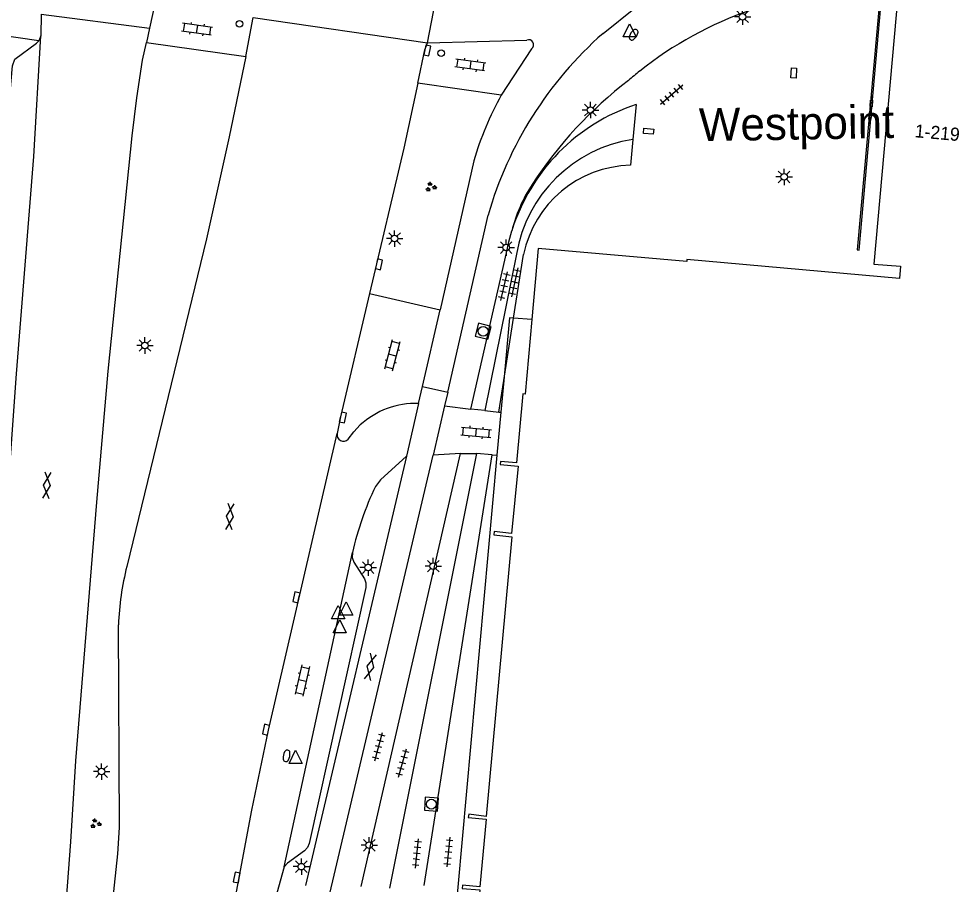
# Model space of a CAD drawing. Extents: x 131000 to 133014, y 396499 to 399001.
# Drawn here: x 132611.8 to 132683.4, y 396798.9 to 396864.8 of the extents above; entities that cross this region are included whole.
import ezdxf

# ---------------------------------------------------------------- set-up
doc = ezdxf.new("R2010")
doc.units = 0
for name, color, linetype in [('gg-anno-huisnummerreeks BGT', 7, 'Continuous'), ('gg-anno-openbare ruimte label', 7, 'Continuous'), ('gg-bbg-hoofdgebouw', 7, 'Continuous'), ('gg-bbg-onder overbouw', 7, 'Continuous'), ('gg-bbg-pand overbouw', 7, 'Continuous'), ('gg-knt-verharding', 7, 'Continuous'), ('gg-knt-verharding nz', 7, 'Continuous'), ('gt-grn-afwateringsgoot', 7, 'Continuous'), ('gt-grn-vlakafsluiter', 7, 'Continuous'), ('gt-grn-weggrens', 7, 'Continuous'), ('gt-symb-afwateringsgoot', 7, 'Continuous'), ('gt-symb-brandkraan', 7, 'Continuous'), ('gt-symb-gesloten verharding', 7, 'Continuous'), ('gt-symb-groenvak', 7, 'Continuous'), ('gt-symb-klinker verharding', 7, 'Continuous'), ('gt-symb-kolk', 7, 'Continuous'), ('gt-symb-kolk center center', 7, 'Continuous'), ('gt-symb-lichtmast', 7, 'Continuous'), ('gt-symb-rioolschacht', 7, 'Continuous'), ('gt-symb-tegel verharding', 7, 'Continuous'), ('gt-symb-verkeersregelinstallatiepaal', 7, 'Continuous'), ('gt-symb-waterafsluiter', 7, 'Continuous')]:
    doc.layers.add(name, color=color, linetype=linetype)

# ---------------------------------------------------------------- blocks, each defined once
blk = doc.blocks.new('gt0-KOLKCC')
at = {"layer": 'gt-symb-kolk center center'}
blk.add_lwpolyline([(-0.375, 0.2), (0.375, 0.2), (0.375, -0.2), (-0.375, -0.2)], close=True, dxfattribs=at)
blk = doc.blocks.new('gt0-TEG1')
at = {"layer": 'gt-symb-tegel verharding'}
for p, q in [((-1.125, 0), (1.125, 0)), ((-0.9, -0.25), (-0.9, 0.25)), ((-0.45, -0.25), (-0.45, 0.25)), ((0, -0.25), (0, 0.25)), ((0.45, -0.25), (0.45, 0.25)), ((0.9, -0.25), (0.9, 0.25))]:
    blk.add_line(p, q, dxfattribs=at)
blk = doc.blocks.new('gt0-LMAST')
at = {"layer": 'gt-symb-lichtmast'}
for p, q in [((-0.182, 0.173), (-0.447, 0.438)), ((-0.005, 0.246), (-0.005, 0.621)), ((0.172, 0.173), (0.437, 0.438)), ((-0.255, -0.004), (-0.63, -0.004)), ((-0.182, -0.181), (-0.447, -0.446)), ((-0.005, -0.254), (-0.005, -0.629)), ((0.437, -0.446), (0.172, -0.181)), ((0.245, -0.004), (0.62, -0.004))]:
    blk.add_line(p, q, dxfattribs=at)
blk.add_circle((-0.005, -0.004), 0.25, dxfattribs=at)
blk = doc.blocks.new('gt0-AFWGT_1')
at = {"layer": 'gt-symb-afwateringsgoot'}
for p, q in [((-1.076, 0), (-0.726, 0)), ((-0.225, 0), (0.225, 0)), ((0.725, 0), (1.075, 0))]:
    blk.add_line(p, q, dxfattribs=at)
for points in [[(-0.726, 0.075), (-0.225, 0.075), (-0.225, -0.075), (-0.726, -0.075)], [(0.225, 0.075), (0.725, 0.075), (0.725, -0.075), (0.225, -0.075)]]:
    blk.add_lwpolyline(points, close=True, dxfattribs=at)
blk = doc.blocks.new('gt0-WAFSL')
at = {"layer": 'gt-symb-waterafsluiter'}
for p, q in [((-0.5, -0.333), (0, 0.667)), ((0, 0.667), (0.5, -0.333)), ((0.5, -0.333), (-0.5, -0.333))]:
    blk.add_line(p, q, dxfattribs=at)
blk = doc.blocks.new('gt0-BR')
at = {"layer": 'gt-symb-brandkraan'}
for centre, radius, start, end in [((-0.244, 0), 0.206, 107.56694, 252.43307), ((0.599, -2.664), 3, 106.89205, 107.56694), ((0, -0.691), 0.938, 73.10799, 106.89205), ((-0.599, -2.664), 3, 72.43309, 73.10799), ((0.244, 0), 0.206, 287.56695, 72.43309), ((0.599, 2.664), 3, 252.43307, 253.10797), ((0, 0.691), 0.938, 253.10797, 286.89206), ((-0.599, 2.664), 3, 286.89206, 287.56695)]:
    blk.add_arc(centre, radius, start, end, dxfattribs=at)
blk = doc.blocks.new('gt0-KL1')
at = {"layer": 'gt-symb-klinker verharding'}
for p, q in [((-1.15, 0.3), (1.15, 0.3)), ((-1, -0.3), (-1, 0.3)), ((-0.5, 0.3), (-0.5, 0.45)), ((0, -0.3), (0, 0.3)), ((0.5, 0.3), (0.5, 0.45)), ((1, -0.3), (1, 0.3)), ((-1.15, -0.3), (1.15, -0.3)), ((-0.5, -0.45), (-0.5, -0.3)), ((0.5, -0.45), (0.5, -0.3))]:
    blk.add_line(p, q, dxfattribs=at)
blk = doc.blocks.new('gt0-RS')
at = {"layer": 'gt-symb-rioolschacht'}
blk.add_lwpolyline([(-0.5, -0.5), (0.5, -0.5), (0.5, 0.5), (-0.5, 0.5)], close=True, dxfattribs=at)
blk.add_circle((0, 0), 0.375, dxfattribs=at)
blk = doc.blocks.new('gt0-GRVAK')
at = {"layer": 'gt-symb-groenvak'}
for p, q in [((-0.11, 0.189), (-0.228, 0.24)), ((-0.182, 0.153), (0.088, 0.153)), ((-0.091, 0.211), (-0.156, 0.322)), ((-0.047, 0.214), (-0.047, 0.393)), ((-0.004, 0.211), (0.061, 0.322)), ((0.015, 0.189), (0.133, 0.24)), ((0.262, -0.052), (0.197, 0.059)), ((0.305, -0.049), (0.305, 0.13)), ((0.349, -0.052), (0.414, 0.059)), ((-0.245, -0.228), (-0.363, -0.177)), ((-0.318, -0.264), (-0.047, -0.264)), ((-0.226, -0.206), (-0.291, -0.095)), ((-0.183, -0.203), (-0.183, -0.024)), ((-0.139, -0.206), (-0.074, -0.095)), ((-0.12, -0.228), (-0.002, -0.177)), ((0.243, -0.074), (0.125, -0.023)), ((0.17, -0.11), (0.441, -0.11)), ((0.368, -0.074), (0.486, -0.023))]:
    blk.add_line(p, q, dxfattribs=at)
blk = doc.blocks.new('gt0-VIPAAL')
at = {"layer": 'gt-symb-verkeersregelinstallatiepaal'}
blk.add_circle((0, 0), 0.25, dxfattribs=at)
blk = doc.blocks.new('gt0-KOLK')
at = {"layer": 'gt-symb-kolk'}
blk.add_lwpolyline([(0, 0), (0.375, 0), (0.375, 0.4), (-0.375, 0.4), (-0.375, 0), (0, 0)], dxfattribs=at)
blk = doc.blocks.new('gt0-GESVH1')
at = {"layer": 'gt-symb-gesloten verharding'}
for p, q in [((-0.992, -0.261), (0.008, 0.239)), ((0.008, -0.261), (-0.992, 0.239)), ((0.008, 0.239), (1.008, -0.261)), ((1.008, 0.239), (0.008, -0.261))]:
    blk.add_line(p, q, dxfattribs=at)

msp = doc.modelspace()

# ---------------------------------------------------------------- linework, layer by layer
at = {"layer": 'gg-bbg-hoofdgebouw'}
msp.add_lwpolyline([(132678.795, 396866.844), (132676.941, 396846.127), (132678.977, 396845.963), (132678.892, 396845.027), (132662.714, 396846.49), (132662.699, 396846.321), (132651.396, 396847.326), (132650.903, 396841.904)], dxfattribs=at)
at = {"layer": 'gg-bbg-onder overbouw'}
msp.add_lwpolyline([(132650.903, 396841.904), (132650.387, 396836.23), (132650.208, 396836.246), (132649.733, 396831.005), (132648.51, 396831.092), (132648.491, 396830.861), (132649.852, 396830.746), (132649.369, 396825.603), (132648.035, 396825.76), (132648.006, 396825.514), (132649.374, 396825.363), (132647.433, 396804.072), (132646.102, 396804.231), (132646.068, 396803.983), (132647.429, 396803.857), (132646.943, 396798.693), (132645.624, 396798.828), (132645.589, 396798.586), (132646.941, 396798.478), (132645.966, 396787.561)], dxfattribs=at)
at = {"layer": 'gg-bbg-pand overbouw'}
for p, q in [((132650.903, 396841.904), (132649.508, 396842.019)), ((132648.763, 396837.275), (132648.544, 396834.849)), ((132648.544, 396834.849), (132648.249, 396831.577))]:
    msp.add_line(p, q, dxfattribs=at)
for points in [[(132649.508, 396842.019), (132649.193, 396842.045), (132648.763, 396837.275)], [(132648.249, 396831.577), (132644.292, 396787.706), (132645.966, 396787.561)]]:
    msp.add_lwpolyline(points, dxfattribs=at)
at = {"layer": 'gg-knt-verharding'}
for p, q in [((132622.204, 396865.945), (132621.802, 396864.099)), ((132656.329, 396863.699), (132658.798, 396865.68)), ((132613.554, 396865.151), (132613.528, 396863.515)), ((132613.362, 396863.144), (132602.128, 396864.722)), ((132629.13, 396861.942), (132629.69, 396864.907)), ((132621.802, 396864.099), (132621.563, 396862.998)), ((132613.528, 396863.515), (132613.362, 396863.144)), ((132621.563, 396862.998), (132629.13, 396861.942)), ((132642.969, 396862.984), (132650.516, 396863.193)), ((132650.887, 396862.532), (132648.575, 396858.997)), ((132642.213, 396859.909), (132641.148, 396854.966)), ((132648.575, 396858.997), (132642.213, 396859.909)), ((132641.148, 396854.966), (132638.541, 396843.897)), ((132646.478, 396854.001), (132643.927, 396842.657)), ((132644.504, 396836.373), (132647.573, 396849.855)), ((132646.256, 396835.088), (132648.966, 396846.975)), ((132649.731, 396846.894), (132647.319, 396834.967)), ((132649.508, 396842.019), (132650.269, 396846.865)), ((132638.541, 396843.897), (132643.927, 396842.657)), ((132642.583, 396836.816), (132643.927, 396842.657)), ((132648.384, 396834.864), (132648.763, 396837.275)), ((132642.283, 396835.511), (132642.583, 396836.816)), ((132642.583, 396836.816), (132644.504, 396836.373)), ((132644.504, 396836.373), (132644.264, 396835.334)), ((132642.283, 396835.511), (132641.36, 396831.508)), ((132644.264, 396835.334), (132643.39, 396831.589)), ((132644.264, 396835.334), (132646.256, 396835.088)), ((132647.319, 396834.967), (132646.256, 396835.088)), ((132647.319, 396834.967), (132648.384, 396834.864)), ((132641.36, 396831.508), (132633.674, 396798.81)), ((132635.328, 396797.34), (132643.39, 396831.589)), ((132637.903, 396798.716), (132645.477, 396831.697)), ((132646.688, 396831.707), (132640.065, 396798.614)), ((132642.695, 396798.793), (132647.877, 396831.608)), ((132645.477, 396831.697), (132643.39, 396831.589)), ((132645.477, 396831.697), (132646.688, 396831.707)), ((132647.877, 396831.608), (132646.688, 396831.707))]:
    msp.add_line(p, q, dxfattribs=at)
for points in [[(132607.591, 396812.259), (132608.397, 396824.427), (132610.171, 396848.056), (132611.368, 396861.229), (132611.556, 396861.735), (132613.186, 396862.951), (132613.362, 396863.144)], [(132609.097, 396800.502), (132609.548, 396806.751), (132610.501, 396821.481), (132611.681, 396837.778), (132612.993, 396854.332), (132613.528, 396863.515)], [(132615.396, 396796.718), (132615.807, 396802.118), (132616.19, 396808.294), (132617.784, 396828.001), (132618.647, 396837.969), (132620.481, 396855.884), (132620.831, 396858.778), (132621.272, 396861.664), (132621.563, 396862.998)], [(132642.213, 396859.909), (132642.756, 396862.435), (132642.969, 396862.984)], [(132629.13, 396861.942), (132627.86, 396855.82), (132626.132, 396848.046), (132620.073, 396823.109)], [(132648.966, 396846.975), (132649.149, 396847.823), (132649.381, 396848.657)], [(132638.541, 396843.897), (132636.325, 396834.484), (132636.082, 396833.235)], [(132636.911, 396832.784), (132637.345, 396833.357), (132637.843, 396833.875)], [(132626.089, 396785.408), (132626.6, 396788.57), (132629.598, 396804.532), (132630.868, 396810.631), (132636.082, 396833.235)], [(132641.36, 396831.508), (132639.38, 396829.694), (132638.991, 396829.19)], [(132637.247, 396824.171), (132637.221, 396823.791), (132637.357, 396823.435), (132638.157, 396822.155), (132638.278, 396821.845), (132638.273, 396821.511), (132633.952, 396802.012), (132633.825, 396801.701), (132633.594, 396801.457), (132632.306, 396800.502), (132632.043, 396800.215)], [(132618.885, 396796.453), (132619.376, 396801.221), (132619.509, 396803.216), (132619.427, 396818.66)], [(132632.043, 396800.215), (132630.937, 396796.217), (132630.245, 396794.452), (132629.448, 396792.739), (132627.083, 396788.221), (132626.532, 396786.833), (132626.089, 396785.408)]]:
    msp.add_lwpolyline(points, dxfattribs=at)
for centre, radius, start, end in [((132676.737, 396838.76), 28.236, 89.26284, 128.61707), ((132675.639, 396841.795), 29.2, 131.3984, 163.97685), ((132650.655, 396862.837), 0.383, 307.25325, 111.3552), ((132677.027, 396838.417), 28.686, 128.64298, 130.84858), ((132677.775, 396834.7), 32.041, 127.51024, 146.89871), ((132671.578, 396846.404), 26.225, 151.30099, 163.15994), ((132663.447, 396844.293), 14.727, 108.19647, 162.76373), ((132660.201, 396845.126), 10.618, 98.69845, 170.41568), ((132658.632, 396845.116), 8.543, 91.4793, 168.18996), ((132660.319, 396845.971), 11.263, 146.43473, 166.20299), ((132642.031, 396829.351), 6.165, 87.66075, 132.79375), ((132636.563, 396833.131), 0.492, 167.79783, 315.10723), ((132661.609, 396818.518), 25.009, 154.74065, 166.93676), ((132640.978, 396817.802), 21.568, 165.75607, 177.72058)]:
    msp.add_arc(centre, radius, start, end, dxfattribs=at)
at = {"layer": 'gg-knt-verharding nz'}
for p, q in [((132642.969, 396862.984), (132643.57, 396866.118)), ((132629.69, 396864.907), (132642.969, 396862.984)), ((132648.763, 396837.275), (132649.508, 396842.019)), ((132632.043, 396800.215), (132637.247, 396824.171))]:
    msp.add_line(p, q, dxfattribs=at)
at = {"layer": 'gt-grn-afwateringsgoot'}
msp.add_lwpolyline([(132677.442, 396866.964), (132675.678, 396847.202), (132675.814, 396847.199), (132677.582, 396866.951)], dxfattribs=at)
at = {"layer": 'gt-grn-vlakafsluiter'}
for p, q in [((132648.384, 396834.864), (132648.544, 396834.849)), ((132647.877, 396831.608), (132648.249, 396831.577))]:
    msp.add_line(p, q, dxfattribs=at)
at = {"layer": 'gt-grn-weggrens'}
for p, q in [((132613.554, 396865.151), (132621.802, 396864.099)), ((132658.848, 396858.284), (132658.595, 396855.622)), ((132658.595, 396855.622), (132658.411, 396853.657))]:
    msp.add_line(p, q, dxfattribs=at)

# ---------------------------------------------------------------- block references
at = {"layer": 'gt-symb-afwateringsgoot', "xscale": 1.000081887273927, "yscale": 1.000081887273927, "rotation": -95.09847137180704}
msp.add_blockref('gt0-AFWGT_1', (132676.71, 396857.887), dxfattribs=at)
at = {"layer": 'gt-symb-brandkraan'}
for p, rotation in [((132658.657, 396863.597), -123.39463878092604), ((132632.233, 396808.679), -101.66129997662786)]:
    msp.add_blockref('gt0-BR', p, dxfattribs=dict(at, rotation=rotation))
at = {"layer": 'gt-symb-gesloten verharding'}
for p, rotation in [((132613.999, 396829.287), -94.41628344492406), ((132627.932, 396826.911), -94.4162834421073), ((132638.624, 396815.462), -102.59095061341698)]:
    msp.add_blockref('gt0-GESVH1', p, dxfattribs=dict(at, rotation=rotation))
at = {"layer": 'gt-symb-groenvak'}
for p in [(132643.204, 396852.006), (132617.683, 396803.518)]:
    msp.add_blockref('gt0-GRVAK', p, dxfattribs=at)
at = {"layer": 'gt-symb-klinker verharding'}
for p, rotation in [((132625.401, 396864.014), 172.35613021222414), ((132646.212, 396861.294), 172.35613021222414), ((132640.291, 396839.188), 75.51896562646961), ((132646.67, 396833.315), -5.049166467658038), ((132633.437, 396814.422), -102.64685349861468)]:
    msp.add_blockref('gt0-KL1', p, dxfattribs=dict(at, rotation=rotation))
at = {"layer": 'gt-symb-kolk'}
for p, rotation in [((132642.756, 396862.435), -101.2735320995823), ((132639.073, 396846.154), -102.64685349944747), ((132636.325, 396834.484), -101.88275886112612), ((132633.176, 396820.702), 77.09308292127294), ((132630.868, 396810.631), 78.2326985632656), ((132628.634, 396799.366), 79.3342400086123)]:
    msp.add_blockref('gt0-KOLK', p, dxfattribs=dict(at, rotation=rotation))
at = {"layer": 'gt-symb-kolk center center'}
for p, rotation in [((132670.843, 396860.681), 86.50230473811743), ((132659.793, 396856.241), 175.64084837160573)]:
    msp.add_blockref('gt0-KOLKCC', p, dxfattribs=dict(at, rotation=rotation))
at = {"layer": 'gt-symb-lichtmast'}
for p in [(132666.953, 396864.967), (132655.373, 396857.866), (132670.118, 396852.771), (132640.459, 396848.076), (132648.954, 396847.388), (132621.452, 396839.933), (132638.448, 396823.023), (132643.402, 396823.127), (132618.153, 396807.484), (132638.534, 396801.877), (132633.361, 396800.243)]:
    msp.add_blockref('gt0-LMAST', p, dxfattribs=at)
at = {"layer": 'gt-symb-rioolschacht'}
for p, rotation in [((132647.199, 396841.01), 75.51896562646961), ((132643.257, 396804.999), 85.75513794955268)]:
    msp.add_blockref('gt0-RS', p, dxfattribs=dict(at, rotation=rotation))
at = {"layer": 'gt-symb-tegel verharding'}
for p, rotation in [((132661.553, 396859.042), 40.253185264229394), ((132649.621, 396844.742), 77.17287657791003), ((132648.8, 396844.448), 77.17287657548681), ((132639.248, 396809.382), 74.75492966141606), ((132641.07, 396808.138), 74.2827475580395), ((132642.153, 396801.245), 84.03296237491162), ((132644.554, 396801.356), -95.79610065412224)]:
    msp.add_blockref('gt0-TEG1', p, dxfattribs=dict(at, rotation=rotation))
at = {"layer": 'gt-symb-verkeersregelinstallatiepaal'}
for p, rotation in [((132628.642, 396864.42), -8.055922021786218), ((132644.004, 396862.187), -8.055922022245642)]:
    msp.add_blockref('gt0-VIPAAL', p, dxfattribs=dict(at, rotation=rotation))
at = {"layer": 'gt-symb-waterafsluiter'}
for p in [(132658.349, 396863.765), (132636.157, 396819.45), (132636.773, 396819.733), (132636.276, 396818.368), (132632.923, 396808.441)]:
    msp.add_blockref('gt0-WAFSL', p, dxfattribs=at)

# ---------------------------------------------------------------- texts
at = {"layer": 'gg-anno-huisnummerreeks BGT'}
msp.add_text('1-219', height=1, rotation=354.9, dxfattribs=at).set_placement((132680.029, 396855.793))
at = {"layer": 'gg-anno-openbare ruimte label'}
msp.add_text('Westpoint', height=2.5, rotation=1, dxfattribs=at).set_placement((132663.652, 396855.479))

doc.saveas('drawing.dxf')
